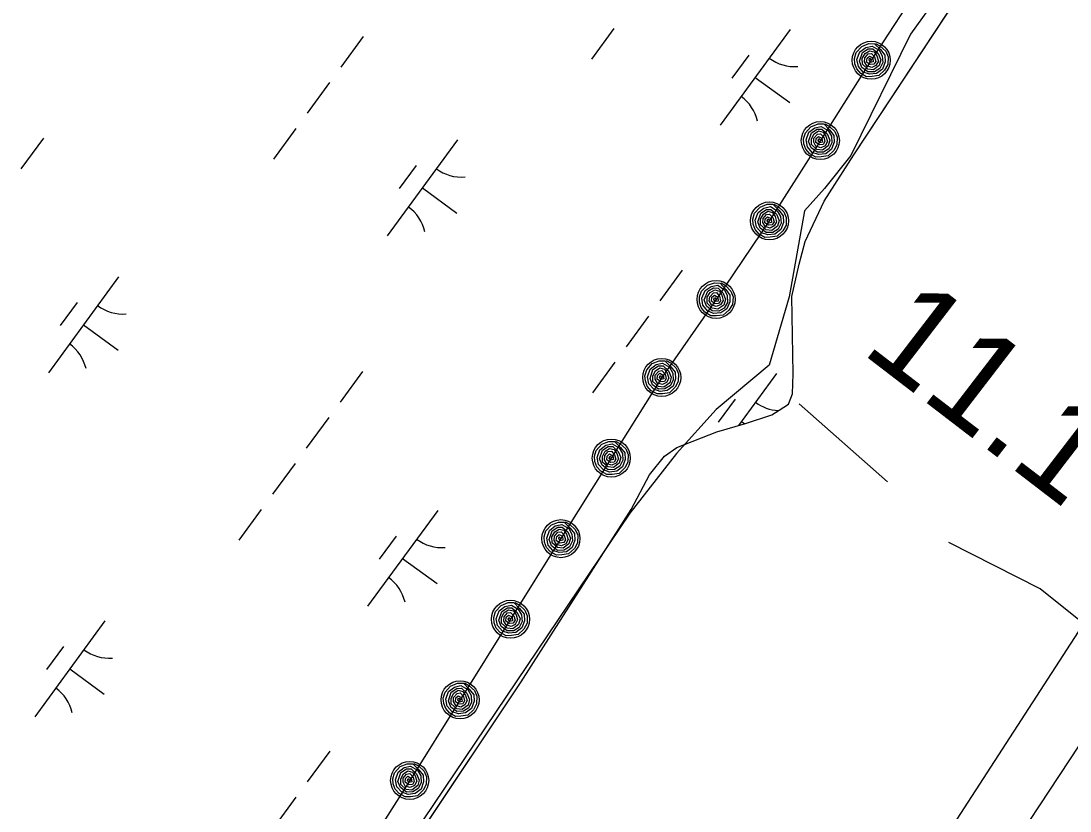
# Model space of a CAD drawing. Extents: x 3905714 to 3926767, y 183354 to 205755.
# Drawn here: x 3915101.1 to 3915542.3, y 192406.7 to 192739.2 of the extents above; entities that cross this region are included whole.
import ezdxf

# ---------------------------------------------------------------- set-up
doc = ezdxf.new("R2010")
doc.units = 0
for name, color, linetype in [('V-LEVE-TOET', 7, 'Continuous'), ('V-RIVR-EDGE', 7, 'Continuous'), ('V-RRAP-FSHR', 7, 'Continuous'), ('V-STRM-FMON', 7, 'Continuous'), ('V-TOPO-DPTH', 7, 'Continuous'), ('V-TOPO-MINR', 7, 'Continuous'), ('V-TOPO-SHOR', 7, 'Continuous'), ('V-WETL-SWMP', 7, 'Continuous')]:
    doc.layers.add(name, color=color, linetype=linetype)

msp = doc.modelspace()

# ---------------------------------------------------------------- linework, layer by layer
at = {"layer": 'V-LEVE-TOET'}
msp.add_line((3915465.47, 192545.16), (3915428.41, 192577.98), dxfattribs=at)
msp.add_lwpolyline([(3915587.35, 192453.97), (3915529.74, 192500.21), (3915491.27, 192519.73)], dxfattribs=at)
at = {"layer": 'V-RIVR-EDGE'}
msp.add_lwpolyline([(3915610.91, 192934.36), (3915534.71, 192816.35), (3915475.24, 192733.65), (3915450.15, 192682.54), (3915439, 192668.61), (3915430.64, 192659.31), (3915424.14, 192623.08), (3915415.77, 192594.27), (3915393.47, 192575.69), (3915376.75, 192557.1), (3915357.23, 192532.01), (3915240.15, 192358.25)], dxfattribs=at)
at = {"layer": 'V-RRAP-FSHR'}
for points in [[(3915544.25, 192857.82), (3915522.85, 192824.19), (3915501.46, 192790.22), (3915480.73, 192756.42), (3915458.68, 192722.62), (3915437.29, 192688.82), (3915415.9, 192655.18), (3915393.43, 192621.94), (3915370.57, 192589.12), (3915349.37, 192555.2), (3915328.16, 192521.28)], [(3915460.55, 192729.7), (3915462.36, 192728.69), (3915464.77, 192726.47), (3915465.75, 192724.08), (3915465.63, 192720.88), (3915464.33, 192718.44), (3915461.92, 192716.16), (3915459.04, 192715.77), (3915456.76, 192715.68), (3915454.29, 192717.08), (3915452.61, 192718.97), (3915451.8, 192721.18), (3915451.64, 192723.39), (3915452.39, 192725.89), (3915454.74, 192728.46), (3915457.7, 192729.63), (3915460.1, 192729.6), (3915462.56, 192727.08), (3915464.41, 192724.76), (3915464.55, 192721.97), (3915463.43, 192718.94), (3915460.94, 192717.09), (3915457.95, 192716.73), (3915455.31, 192717.64), (3915453.28, 192719.96), (3915452.71, 192722.89), (3915453.89, 192726.12), (3915456.37, 192728.02), (3915459.1, 192728.61), (3915461.98, 192726.89), (3915463.33, 192724.47), (3915463.55, 192721.64), (3915462.3, 192719.17), (3915460.04, 192717.8), (3915457.28, 192717.71), (3915454.78, 192719.6), (3915453.76, 192722.26), (3915455.01, 192725.93), (3915457.4, 192727.47), (3915459.31, 192727.47), (3915461.57, 192725.41), (3915462.7, 192722.76), (3915462.04, 192720.41), (3915459.61, 192718.59), (3915457.26, 192718.87), (3915454.97, 192720.94), (3915454.93, 192723.35), (3915456.11, 192725.48), (3915457.92, 192726.65), (3915459.93, 192726.15), (3915461.02, 192724.48), (3915461.71, 192722.28), (3915460.69, 192720.47), (3915458.94, 192719.61), (3915456.84, 192720.24), (3915455.88, 192721.89), (3915455.99, 192723.65), (3915457.44, 192725.33), (3915458.75, 192725.5), (3915460.1, 192724.02), (3915460.59, 192722.16), (3915459.85, 192720.93), (3915458.29, 192720.77), (3915456.76, 192721.85), (3915456.92, 192723.48), (3915457.91, 192724.38), (3915459.35, 192723.6), (3915459.57, 192721.97), (3915458.42, 192721.7), (3915457.77, 192722.63), (3915458.03, 192723.43), (3915458.72, 192722.65)], [(3915439.16, 192695.9), (3915440.97, 192694.89), (3915443.38, 192692.67), (3915444.36, 192690.29), (3915444.24, 192687.08), (3915442.94, 192684.64), (3915440.52, 192682.36), (3915437.65, 192681.97), (3915435.37, 192681.88), (3915432.9, 192683.27), (3915431.22, 192685.17), (3915430.41, 192687.38), (3915430.25, 192689.59), (3915431, 192692.09), (3915433.35, 192694.66), (3915436.31, 192695.83), (3915438.71, 192695.8), (3915441.17, 192693.28), (3915443.02, 192690.96), (3915443.16, 192688.17), (3915442.04, 192685.14), (3915439.55, 192683.29), (3915436.56, 192682.93), (3915433.92, 192683.84), (3915431.89, 192686.17), (3915431.31, 192689.09), (3915432.5, 192692.32), (3915434.98, 192694.22), (3915437.7, 192694.81), (3915440.6, 192693.08), (3915441.94, 192690.67), (3915442.16, 192687.84), (3915440.91, 192685.37), (3915438.65, 192684), (3915435.89, 192683.91), (3915433.39, 192685.8), (3915432.37, 192688.46), (3915433.62, 192692.13), (3915436.01, 192693.67), (3915437.92, 192693.67), (3915440.18, 192691.61), (3915441.31, 192688.96), (3915440.65, 192686.61), (3915438.22, 192684.79), (3915435.87, 192685.07), (3915433.58, 192687.14), (3915433.54, 192689.55), (3915434.72, 192691.68), (3915436.53, 192692.85), (3915438.53, 192692.35), (3915439.63, 192690.68), (3915440.31, 192688.48), (3915439.3, 192686.67), (3915437.54, 192685.8), (3915435.45, 192686.44), (3915434.49, 192688.09), (3915434.6, 192689.85), (3915436.04, 192691.53), (3915437.36, 192691.7), (3915438.71, 192690.22), (3915439.2, 192688.36), (3915438.46, 192687.13), (3915436.9, 192686.98), (3915435.37, 192688.05), (3915435.53, 192689.68), (3915436.51, 192690.58), (3915437.96, 192689.8), (3915438.18, 192688.17), (3915437.03, 192687.89), (3915436.38, 192688.83), (3915436.64, 192689.63), (3915437.33, 192688.85)], [(3915417.77, 192662.1), (3915419.58, 192661.09), (3915421.99, 192658.87), (3915422.97, 192656.49), (3915422.85, 192653.27), (3915421.55, 192650.84), (3915419.14, 192648.56), (3915416.25, 192648.17), (3915413.98, 192648.08), (3915411.51, 192649.48), (3915409.83, 192651.37), (3915409.02, 192653.58), (3915408.86, 192655.79), (3915409.61, 192658.29), (3915411.96, 192660.86), (3915414.92, 192662.03), (3915417.32, 192662), (3915419.78, 192659.48), (3915421.63, 192657.16), (3915421.77, 192654.37), (3915420.65, 192651.34), (3915418.16, 192649.49), (3915415.17, 192649.13), (3915412.52, 192650.04), (3915410.5, 192652.36), (3915409.92, 192655.29), (3915411.1, 192658.52), (3915413.58, 192660.42), (3915416.31, 192661.01), (3915419.2, 192659.29), (3915420.55, 192656.87), (3915420.77, 192654.04), (3915419.52, 192651.57), (3915417.26, 192650.2), (3915414.5, 192650.11), (3915412, 192652), (3915410.98, 192654.66), (3915412.23, 192658.33), (3915414.62, 192659.87), (3915416.53, 192659.87), (3915418.79, 192657.81), (3915419.92, 192655.16), (3915419.26, 192652.81), (3915416.83, 192650.99), (3915414.48, 192651.27), (3915412.19, 192653.34), (3915412.15, 192655.75), (3915413.33, 192657.88), (3915415.14, 192659.05), (3915417.14, 192658.55), (3915418.24, 192656.88), (3915418.92, 192654.68), (3915417.91, 192652.87), (3915416.16, 192652), (3915414.06, 192652.64), (3915413.1, 192654.29), (3915413.21, 192656.05), (3915414.66, 192657.73), (3915415.97, 192657.9), (3915417.32, 192656.42), (3915417.81, 192654.56), (3915417.06, 192653.33), (3915415.51, 192653.18), (3915413.98, 192654.25), (3915414.14, 192655.88), (3915415.12, 192656.78), (3915416.57, 192656), (3915416.79, 192654.37), (3915415.64, 192654.1), (3915414.99, 192655.03), (3915415.25, 192655.83), (3915415.94, 192655.05)], [(3915395.62, 192628.93), (3915397.39, 192627.83), (3915399.69, 192625.51), (3915400.56, 192623.07), (3915400.28, 192619.87), (3915398.87, 192617.5), (3915396.35, 192615.34), (3915393.46, 192615.08), (3915391.18, 192615.1), (3915388.77, 192616.61), (3915387.19, 192618.58), (3915386.48, 192620.83), (3915386.43, 192623.05), (3915387.29, 192625.51), (3915389.76, 192627.96), (3915392.77, 192628.99), (3915395.17, 192628.85), (3915397.5, 192626.21), (3915399.25, 192623.81), (3915399.26, 192621.02), (3915398, 192618.04), (3915395.42, 192616.31), (3915392.42, 192616.1), (3915389.82, 192617.13), (3915387.9, 192619.55), (3915387.47, 192622.49), (3915388.8, 192625.67), (3915391.37, 192627.45), (3915394.12, 192627.91), (3915396.93, 192626.05), (3915398.16, 192623.58), (3915398.24, 192620.73), (3915396.88, 192618.33), (3915394.56, 192617.06), (3915391.8, 192617.1), (3915389.39, 192619.11), (3915388.49, 192621.81), (3915389.91, 192625.43), (3915392.37, 192626.84), (3915394.28, 192626.76), (3915396.45, 192624.6), (3915397.45, 192621.9), (3915396.68, 192619.58), (3915394.16, 192617.87), (3915391.83, 192618.26), (3915389.64, 192620.44), (3915389.71, 192622.85), (3915390.99, 192624.92), (3915392.86, 192626.01), (3915394.83, 192625.41), (3915395.85, 192623.7), (3915396.43, 192621.46), (3915395.33, 192619.7), (3915393.54, 192618.92), (3915391.48, 192619.65), (3915390.59, 192621.34), (3915390.79, 192623.1), (3915392.31, 192624.71), (3915393.63, 192624.82), (3915394.91, 192623.28), (3915395.31, 192621.39), (3915394.51, 192620.2), (3915392.95, 192620.12), (3915391.46, 192621.27), (3915391.71, 192622.88), (3915392.73, 192623.74), (3915394.14, 192622.89), (3915394.28, 192621.26), (3915393.12, 192621.03), (3915392.51, 192621.99), (3915392.81, 192622.78), (3915393.46, 192621.97)], [(3915372.39, 192596.21), (3915374.22, 192595.21), (3915376.64, 192593.01), (3915377.63, 192590.63), (3915377.52, 192587.42), (3915376.24, 192584.98), (3915373.84, 192582.68), (3915370.96, 192582.27), (3915368.69, 192582.17), (3915366.2, 192583.55), (3915364.52, 192585.43), (3915363.69, 192587.64), (3915363.52, 192589.85), (3915364.26, 192592.36), (3915366.59, 192594.94), (3915369.54, 192596.13), (3915371.95, 192596.11), (3915374.42, 192593.6), (3915376.29, 192591.29), (3915376.44, 192588.5), (3915375.34, 192585.47), (3915372.86, 192583.6), (3915369.87, 192583.23), (3915367.22, 192584.13), (3915365.18, 192586.44), (3915364.59, 192589.36), (3915365.75, 192592.6), (3915368.22, 192594.51), (3915370.95, 192595.11), (3915373.85, 192593.4), (3915375.21, 192591), (3915375.44, 192588.17), (3915374.2, 192585.7), (3915371.95, 192584.3), (3915369.2, 192584.2), (3915366.68, 192586.08), (3915365.65, 192588.73), (3915366.88, 192592.41), (3915369.26, 192593.96), (3915371.17, 192593.98), (3915373.44, 192591.93), (3915374.58, 192589.29), (3915373.94, 192586.93), (3915371.52, 192585.1), (3915369.16, 192585.36), (3915366.86, 192587.42), (3915366.82, 192589.83), (3915367.98, 192591.97), (3915369.79, 192593.15), (3915371.79, 192592.65), (3915372.9, 192591), (3915373.59, 192588.8), (3915372.59, 192586.98), (3915370.84, 192586.11), (3915368.74, 192586.73), (3915367.77, 192588.37), (3915367.87, 192590.14), (3915369.31, 192591.83), (3915370.62, 192592), (3915371.98, 192590.53), (3915372.48, 192588.67), (3915371.74, 192587.44), (3915370.19, 192587.27), (3915368.65, 192588.34), (3915368.8, 192589.97), (3915369.78, 192590.87), (3915371.23, 192590.11), (3915371.46, 192588.48), (3915370.31, 192588.2), (3915369.65, 192589.12), (3915369.91, 192589.93), (3915370.6, 192589.15)], [(3915351.19, 192562.29), (3915353.01, 192561.29), (3915355.43, 192559.09), (3915356.43, 192556.71), (3915356.32, 192553.5), (3915355.04, 192551.06), (3915352.64, 192548.76), (3915349.76, 192548.35), (3915347.49, 192548.25), (3915345, 192549.63), (3915343.31, 192551.52), (3915342.49, 192553.72), (3915342.32, 192555.94), (3915343.06, 192558.44), (3915345.39, 192561.02), (3915348.34, 192562.21), (3915350.75, 192562.19), (3915353.21, 192559.68), (3915355.08, 192557.37), (3915355.24, 192554.59), (3915354.14, 192551.55), (3915351.66, 192549.68), (3915348.67, 192549.31), (3915346.02, 192550.21), (3915343.98, 192552.52), (3915343.39, 192555.44), (3915344.55, 192558.68), (3915347.02, 192560.59), (3915349.75, 192561.2), (3915352.65, 192559.49), (3915354.01, 192557.08), (3915354.23, 192554.25), (3915353, 192551.78), (3915350.75, 192550.39), (3915348, 192550.28), (3915345.48, 192552.16), (3915344.44, 192554.81), (3915345.68, 192558.49), (3915348.06, 192560.04), (3915349.96, 192560.06), (3915352.24, 192558.01), (3915353.38, 192555.37), (3915352.74, 192553.01), (3915350.31, 192551.18), (3915347.96, 192551.44), (3915345.66, 192553.5), (3915345.61, 192555.91), (3915346.78, 192558.05), (3915348.58, 192559.23), (3915350.59, 192558.74), (3915351.69, 192557.08), (3915352.39, 192554.88), (3915351.39, 192553.06), (3915349.64, 192552.19), (3915347.54, 192552.81), (3915346.57, 192554.45), (3915346.67, 192556.22), (3915348.1, 192557.91), (3915349.42, 192558.08), (3915350.78, 192556.61), (3915351.27, 192554.75), (3915350.54, 192553.52), (3915348.98, 192553.36), (3915347.44, 192554.42), (3915347.6, 192556.05), (3915348.58, 192556.96), (3915350.03, 192556.19), (3915350.26, 192554.56), (3915349.11, 192554.28), (3915348.45, 192555.21), (3915348.71, 192556.01), (3915349.4, 192555.23)], [(3915329.99, 192528.37), (3915331.81, 192527.37), (3915334.23, 192525.17), (3915335.23, 192522.79), (3915335.12, 192519.58), (3915333.83, 192517.14), (3915331.43, 192514.84), (3915328.55, 192514.43), (3915326.28, 192514.33), (3915323.8, 192515.71), (3915322.11, 192517.6), (3915321.29, 192519.81), (3915321.11, 192522.02), (3915321.85, 192524.52), (3915324.19, 192527.1), (3915327.14, 192528.29), (3915329.54, 192528.27), (3915332.01, 192525.76), (3915333.88, 192523.46), (3915334.04, 192520.67), (3915332.93, 192517.63), (3915330.46, 192515.76), (3915327.46, 192515.39), (3915324.81, 192516.29), (3915322.77, 192518.6), (3915322.19, 192521.52), (3915323.35, 192524.76), (3915325.82, 192526.67), (3915328.54, 192527.28), (3915331.44, 192525.57), (3915332.8, 192523.16), (3915333.03, 192520.33), (3915331.8, 192517.86), (3915329.55, 192516.47), (3915326.79, 192516.36), (3915324.28, 192518.25), (3915323.24, 192520.89), (3915324.47, 192524.58), (3915326.86, 192526.12), (3915328.76, 192526.14), (3915331.04, 192524.1), (3915332.18, 192521.45), (3915331.54, 192519.09), (3915329.11, 192517.26), (3915326.76, 192517.52), (3915324.46, 192519.58), (3915324.41, 192521.99), (3915325.57, 192524.13), (3915327.38, 192525.31), (3915329.39, 192524.82), (3915330.49, 192523.16), (3915331.19, 192520.96), (3915330.19, 192519.14), (3915328.43, 192518.27), (3915326.34, 192518.89), (3915325.36, 192520.54), (3915325.47, 192522.3), (3915326.9, 192523.99), (3915328.22, 192524.17), (3915329.58, 192522.7), (3915330.07, 192520.83), (3915329.34, 192519.6), (3915327.78, 192519.44), (3915326.24, 192520.5), (3915326.4, 192522.13), (3915327.38, 192523.04), (3915328.83, 192522.27), (3915329.05, 192520.64), (3915327.91, 192520.36), (3915327.25, 192521.29), (3915327.51, 192522.09), (3915328.2, 192521.32)], [(3915328.16, 192521.28), (3915306.96, 192487.36), (3915285.76, 192453.44), (3915264.56, 192419.53), (3915243.22, 192385.69)], [(3915308.79, 192494.46), (3915310.61, 192493.45), (3915313.03, 192491.25), (3915314.02, 192488.87), (3915313.92, 192485.66), (3915312.63, 192483.22), (3915310.23, 192480.92), (3915307.35, 192480.52), (3915305.08, 192480.42), (3915302.6, 192481.8), (3915300.91, 192483.68), (3915300.08, 192485.89), (3915299.91, 192488.1), (3915300.65, 192490.6), (3915302.99, 192493.18), (3915305.94, 192494.37), (3915308.34, 192494.35), (3915310.81, 192491.84), (3915312.68, 192489.54), (3915312.84, 192486.75), (3915311.73, 192483.71), (3915309.25, 192481.85), (3915306.26, 192481.47), (3915303.61, 192482.37), (3915301.57, 192484.68), (3915300.98, 192487.6), (3915302.15, 192490.84), (3915304.61, 192492.75), (3915307.34, 192493.36), (3915310.24, 192491.65), (3915311.6, 192489.24), (3915311.83, 192486.41), (3915310.6, 192483.94), (3915308.35, 192482.55), (3915305.59, 192482.44), (3915303.08, 192484.33), (3915302.04, 192486.98), (3915303.27, 192490.66), (3915305.65, 192492.2), (3915307.56, 192492.22), (3915309.84, 192490.18), (3915310.98, 192487.53), (3915310.33, 192485.17), (3915307.91, 192483.34), (3915305.56, 192483.61), (3915303.25, 192485.66), (3915303.21, 192488.07), (3915304.37, 192490.21), (3915306.18, 192491.39), (3915308.18, 192490.9), (3915309.29, 192489.24), (3915309.98, 192487.05), (3915308.98, 192485.22), (3915307.23, 192484.35), (3915305.14, 192484.97), (3915304.16, 192486.62), (3915304.26, 192488.38), (3915305.7, 192490.07), (3915307.02, 192490.25), (3915308.38, 192488.78), (3915308.87, 192486.92), (3915308.13, 192485.68), (3915306.58, 192485.52), (3915305.04, 192486.58), (3915305.19, 192488.21), (3915306.17, 192489.12), (3915307.62, 192488.35), (3915307.85, 192486.72), (3915306.71, 192486.44), (3915306.05, 192487.37), (3915306.31, 192488.17), (3915307, 192487.4)], [(3915287.58, 192460.54), (3915289.41, 192459.54), (3915291.83, 192457.33), (3915292.82, 192454.95), (3915292.71, 192451.74), (3915291.43, 192449.3), (3915289.03, 192447.01), (3915286.15, 192446.6), (3915283.88, 192446.5), (3915281.4, 192447.88), (3915279.71, 192449.76), (3915278.88, 192451.97), (3915278.71, 192454.18), (3915279.45, 192456.69), (3915281.78, 192459.26), (3915284.74, 192460.45), (3915287.14, 192460.43), (3915289.61, 192457.93), (3915291.48, 192455.62), (3915291.63, 192452.83), (3915290.53, 192449.79), (3915288.05, 192447.93), (3915285.06, 192447.55), (3915282.41, 192448.45), (3915280.37, 192450.76), (3915279.78, 192453.68), (3915280.94, 192456.93), (3915283.41, 192458.83), (3915286.14, 192459.44), (3915289.04, 192457.73), (3915290.4, 192455.33), (3915290.63, 192452.49), (3915289.39, 192450.02), (3915287.15, 192448.63), (3915284.39, 192448.53), (3915281.87, 192450.41), (3915280.84, 192453.06), (3915282.07, 192456.74), (3915284.45, 192458.29), (3915286.36, 192458.3), (3915288.63, 192456.26), (3915289.78, 192453.61), (3915289.13, 192451.26), (3915286.71, 192449.42), (3915284.35, 192449.69), (3915282.05, 192451.74), (3915282.01, 192454.15), (3915283.17, 192456.29), (3915284.98, 192457.47), (3915286.98, 192456.98), (3915288.09, 192455.32), (3915288.78, 192453.13), (3915287.78, 192451.3), (3915286.03, 192450.43), (3915283.93, 192451.05), (3915282.96, 192452.7), (3915283.06, 192454.46), (3915284.5, 192456.15), (3915285.81, 192456.33), (3915287.17, 192454.86), (3915287.67, 192453), (3915286.93, 192451.77), (3915285.38, 192451.6), (3915283.84, 192452.67), (3915283.99, 192454.3), (3915284.97, 192455.2), (3915286.42, 192454.43), (3915286.65, 192452.81), (3915285.5, 192452.52), (3915284.84, 192453.45), (3915285.1, 192454.25), (3915285.79, 192453.48)], [(3915266.38, 192426.62), (3915268.21, 192425.62), (3915270.62, 192423.42), (3915271.62, 192421.03), (3915271.51, 192417.82), (3915270.23, 192415.38), (3915267.83, 192413.09), (3915264.95, 192412.68), (3915262.68, 192412.58), (3915260.19, 192413.96), (3915258.51, 192415.84), (3915257.68, 192418.05), (3915257.51, 192420.26), (3915258.25, 192422.77), (3915260.58, 192425.35), (3915263.53, 192426.54), (3915265.94, 192426.52), (3915268.41, 192424.01), (3915270.28, 192421.7), (3915270.43, 192418.91), (3915269.33, 192415.88), (3915266.85, 192414.01), (3915263.86, 192413.64), (3915261.21, 192414.53), (3915259.17, 192416.84), (3915258.58, 192419.77), (3915259.74, 192423.01), (3915262.21, 192424.91), (3915264.94, 192425.52), (3915267.84, 192423.81), (3915269.2, 192421.41), (3915269.43, 192418.57), (3915268.19, 192416.1), (3915265.94, 192414.71), (3915263.19, 192414.61), (3915260.67, 192416.49), (3915259.64, 192419.14), (3915260.87, 192422.82), (3915263.25, 192424.37), (3915265.16, 192424.38), (3915267.43, 192422.34), (3915268.57, 192419.69), (3915267.93, 192417.34), (3915265.51, 192415.5), (3915263.15, 192415.77), (3915260.85, 192417.83), (3915260.8, 192420.24), (3915261.97, 192422.37), (3915263.78, 192423.55), (3915265.78, 192423.06), (3915266.88, 192421.4), (3915267.58, 192419.21), (3915266.58, 192417.39), (3915264.83, 192416.52), (3915262.73, 192417.14), (3915261.76, 192418.78), (3915261.86, 192420.54), (3915263.29, 192422.23), (3915264.61, 192422.41), (3915265.97, 192420.94), (3915266.46, 192419.08), (3915265.73, 192417.85), (3915264.18, 192417.68), (3915262.63, 192418.75), (3915262.79, 192420.38), (3915263.77, 192421.28), (3915265.22, 192420.51), (3915265.45, 192418.89), (3915264.3, 192418.6), (3915263.64, 192419.53), (3915263.9, 192420.34), (3915264.59, 192419.56)]]:
    msp.add_lwpolyline(points, dxfattribs=at)
for centre in [(3915458.68, 192722.62), (3915437.29, 192688.82), (3915415.9, 192655.02), (3915393.43, 192621.94), (3915370.57, 192589.12), (3915349.37, 192555.2), (3915328.16, 192521.28), (3915306.96, 192487.36), (3915285.76, 192453.45), (3915264.56, 192419.53)]:
    msp.add_circle(centre, 8, dxfattribs=at)
at = {"layer": 'V-TOPO-DPTH'}
msp.add_lwpolyline([(3915684.62, 192696.72), (3915328.37, 192146.33)], dxfattribs=at)
at = {"layer": 'V-TOPO-MINR'}
for points in [[(3915684.62, 192696.72), (3915328.37, 192146.33)], [(3915558.62, 192453.25), (3915516.92, 192389.85)]]:
    msp.add_lwpolyline(points, dxfattribs=at)
at = {"layer": 'V-TOPO-SHOR'}
msp.add_lwpolyline([(3915226.82, 192334.03), (3915311.44, 192461.08), (3915357.75, 192533.58), (3915365.48, 192548.09), (3915371.7, 192555.95), (3915376.9, 192559.62), (3915393.71, 192566.18), (3915405.82, 192569.81), (3915416.94, 192573.45), (3915419.91, 192575.4), (3915423.88, 192577.84), (3915425.63, 192582.27), (3915425.93, 192590.66), (3915425.37, 192623.23), (3915428.41, 192636.78), (3915430.94, 192646.38), (3915438.93, 192663.36), (3915451.38, 192682.77), (3915505.14, 192764.36), (3915569.59, 192858.96)], dxfattribs=at)
at = {"layer": 'V-WETL-SWMP'}
for p, q in [((3915451.38, 192682.77), (3915505.14, 192764.36)), ((3915350.47, 192735.93), (3915341.02, 192723.02)), ((3915424.66, 192735.6), (3915395.11, 192695.27)), ((3915245.06, 192732.64), (3915235.61, 192719.73)), ((3915407.21, 192724.83), (3915400.11, 192715.15)), ((3915230.88, 192713.28), (3915221.42, 192700.37)), ((3915409.88, 192715.43), (3915424.4, 192704.8)), ((3915110.53, 192689.88), (3915101.08, 192676.97)), ((3915216.69, 192693.92), (3915207.24, 192681.01)), ((3915284.7, 192689.08), (3915255.15, 192648.75)), ((3915438.93, 192663.36), (3915451.38, 192682.77)), ((3915267.25, 192678.32), (3915260.16, 192668.64)), ((3915269.93, 192668.92), (3915284.45, 192658.28)), ((3915430.94, 192646.38), (3915438.93, 192663.36)), ((3915428.41, 192636.78), (3915430.94, 192646.38)), ((3915425.37, 192623.23), (3915428.41, 192636.78)), ((3915379.24, 192634.33), (3915369.79, 192621.42)), ((3915142.16, 192631.47), (3915112.61, 192591.14)), ((3915124.71, 192620.7), (3915117.62, 192611.02)), ((3915425.92, 192590.66), (3915425.37, 192623.23)), ((3915365.06, 192614.97), (3915355.6, 192602.06)), ((3915127.39, 192611.3), (3915141.91, 192600.66)), ((3915350.87, 192595.61), (3915341.42, 192582.7)), ((3915244.71, 192591.57), (3915235.26, 192578.66)), ((3915418.88, 192590.78), (3915402.87, 192568.93)), ((3915425.63, 192582.27), (3915425.92, 192590.66)), ((3915401.43, 192580.01), (3915394.34, 192570.33)), ((3915423.88, 192577.84), (3915425.63, 192582.27)), ((3915416.94, 192573.44), (3915419.91, 192575.4)), ((3915419.91, 192575.4), (3915423.88, 192577.84)), ((3915230.53, 192572.21), (3915221.07, 192559.3)), ((3915404.11, 192570.61), (3915405.38, 192569.68)), ((3915405.82, 192569.81), (3915416.94, 192573.44)), ((3915376.9, 192559.62), (3915393.71, 192566.18)), ((3915393.71, 192566.18), (3915405.82, 192569.81)), ((3915371.7, 192555.95), (3915376.9, 192559.62)), ((3915365.48, 192548.09), (3915371.7, 192555.95)), ((3915216.34, 192552.85), (3915206.89, 192539.94)), ((3915357.75, 192533.58), (3915365.48, 192548.09)), ((3915202.16, 192533.49), (3915192.7, 192520.58)), ((3915276.34, 192533.16), (3915246.79, 192492.83)), ((3915311.44, 192461.08), (3915357.75, 192533.58)), ((3915258.89, 192522.4), (3915251.8, 192512.72)), ((3915261.57, 192513), (3915276.09, 192502.36)), ((3915136.39, 192486.65), (3915106.84, 192446.31)), ((3915118.94, 192475.88), (3915111.84, 192466.2)), ((3915121.61, 192466.48), (3915136.13, 192455.84)), ((3915226.82, 192334.03), (3915311.44, 192461.08)), ((3915230.93, 192431.89), (3915221.47, 192418.99)), ((3915216.74, 192412.53), (3915207.29, 192399.63))]:
    msp.add_line(p, q, dxfattribs=at)
for centre, start, end in [((3915426.4, 192737.57), 233, 274.5436), ((3915393.75, 192693.01), 13, 54.5436), ((3915286.44, 192691.06), 233, 274.5436), ((3915253.8, 192646.5), 13, 54.5436), ((3915143.9, 192633.44), 233, 274.5436), ((3915111.26, 192588.88), 13, 54.5436), ((3915420.62, 192592.75), 233, 266.5189), ((3915278.08, 192535.14), 233, 274.5436), ((3915245.44, 192490.57), 13, 54.5436), ((3915138.13, 192488.62), 233, 274.5436), ((3915105.48, 192444.06), 13, 54.5436)]:
    msp.add_arc(centre, 17.62, start, end, dxfattribs=at)

# ---------------------------------------------------------------- texts
at = {"layer": 'V-STRM-FMON'}
msp.add_text('11.18R', height=42, rotation=322.4742, dxfattribs=at).set_placement((3915453.89, 192599.95))

doc.saveas('drawing.dxf')
